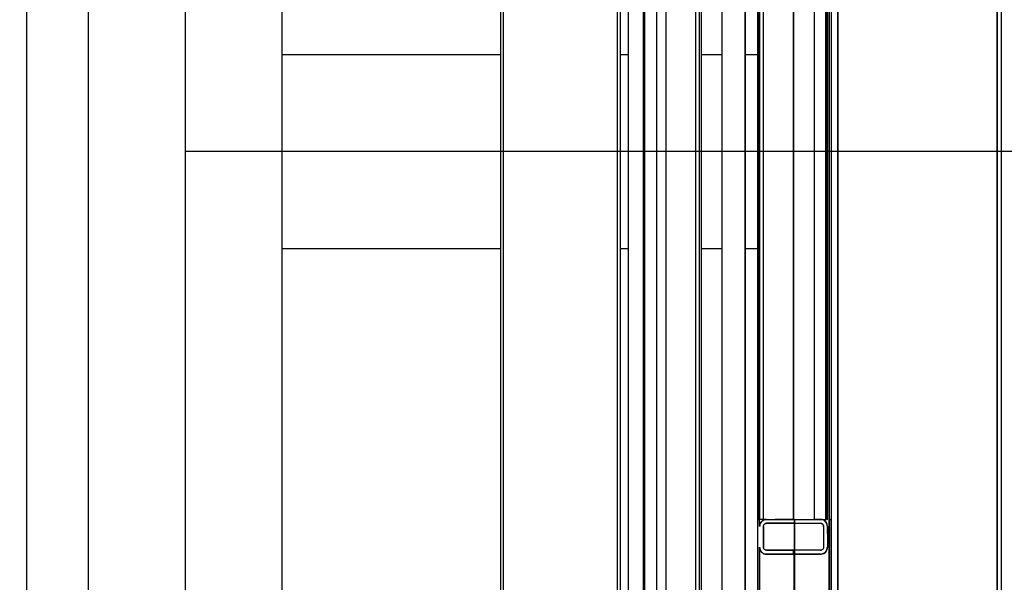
# Model space of a CAD drawing. Extents: x -805 to 3526, y -961 to 1039.
# Tile 366 of 471: x 1259.588 to 1260.097, y 37.615 to 37.906. Entities that reach past the tile are written whole.
import ezdxf
from ezdxf import colors
from ezdxf.entities.mleader import LeaderData, LeaderLine
from ezdxf.enums import TextEntityAlignment as Align
from ezdxf.math import Vec2, Vec3

# ---------------------------------------------------------------- set-up
doc = ezdxf.new("R2010")
doc.units = 0
doc.linetypes.add('AUSGEZOGEN', pattern=[2, 1, 1])
doc.layers.get('0').update_dxf_attribs({"color": 251})
for name, color, linetype in [('TTK-P-Aufzug', 251, 'Continuous'), ('TTK-P-Bahnsteig', 12, 'Continuous'), ('TTK-P-TEXT', 12, 'AUSGEZOGEN'), ('TTK-P-Verm', 251, 'Continuous')]:
    doc.layers.add(name, color=color, linetype=linetype)
doc.layers.add('TTK-P-Treppe unten', color=12, linetype='Continuous', lineweight=25)
doc.layers.add('VA_NEUBAU_TXT_025', color=12, linetype='Continuous', lineweight=25)
doc.styles.add('AKG DIN 6776', font='AKG_DIN67.TTF')
doc.styles.add('k_isocp', font='k_isocp.shx')
doc.dimstyles.new('TTK', dxfattribs={"dimtxt": 2.5, "dimasz": 2.5, "dimexe": 3.5, "dimexo": 0.1, "dimgap": 1, "dimtad": 1, "dimzin": 0, "dimtxsty": 'AKG DIN 6776', "dimblk": 'OBLIQUE', "dimcen": -0.09, "dimdle": 3, "dimclrd": 256, "dimclre": 256, "dimclrt": 256, "dimadec": 3, "dimazin": 0, "dimtfac": 1, "dimtofl": 0, "dimtmove": 0, "dimatfit": 3, "dimldrblk": 'OBLIQUE', "dimfxl": 7, "dimfxlon": 1, "dimtolj": 1, "dimtzin": 0, "dimlwd": -1, "dimlwe": -1, "dimarcsym": 0})
doc.dimstyles.new('TTK$6', dxfattribs={"dimtxt": 2.5, "dimasz": 2.5, "dimexe": 3.5, "dimexo": 0.1, "dimgap": 1, "dimtad": 1, "dimzin": 0, "dimtxsty": 'AKG DIN 6776', "dimblk": 'OBLIQUE', "dimcen": -0.09, "dimdle": 3, "dimse1": 1, "dimse2": 1, "dimclrd": 256, "dimclre": 256, "dimclrt": 256, "dimadec": 3, "dimazin": 0, "dimtfac": 1, "dimtofl": 0, "dimtmove": 0, "dimatfit": 3, "dimldrblk": 'OBLIQUE', "dimfxl": 7, "dimfxlon": 1, "dimtolj": 1, "dimtzin": 0, "dimlwd": -1, "dimlwe": -1, "dimarcsym": 0})

# ---------------------------------------------------------------- blocks, each defined once
blk = doc.blocks.new('_None')
blk = doc.blocks.new('_OBLIQUE')
at = {"color": 0, "linetype": 'ByBlock'}
blk.add_line((-0.5, -0.5), (0.5, 0.5), dxfattribs=at)
blk = doc.blocks.new('*D675')
at = {"layer": 'DEFPOINTS', "color": 0}
for p in [(1259.49808, 39.36615), (1249.0811, 36.9374), (1259.49808, 36.39133)]:
    blk.add_point(p, dxfattribs=at)
at = {"layer": 'TTK-P-Treppe unten'}
for p, q in [((1249.0811, 38.66615), (1249.0811, 39.71615)), ((1259.49808, 38.66615), (1259.49808, 39.71615)), ((1248.7811, 39.36615), (1259.79808, 39.36615))]:
    blk.add_line(p, q, dxfattribs=at)
at = {"layer": 'TTK-P-Treppe unten', "xscale": 0.25, "yscale": 0.25, "zscale": 0.25, "rotation": 180}
blk.add_blockref('_OBLIQUE', (1249.0811, 39.36615), dxfattribs=at)
at = {"layer": 'TTK-P-Treppe unten', "xscale": 0.25, "yscale": 0.25, "zscale": 0.25}
blk.add_blockref('_OBLIQUE', (1259.49808, 39.36615), dxfattribs=at)
at = {"layer": 'TTK-P-Treppe unten', "insert": (1254.28959, 39.6099), "char_height": 0.25, "attachment_point": 5, "style": 'AKG DIN 6776'}
blk.add_mtext('\\A1;10,42', dxfattribs=at)
blk = doc.blocks.new('*D645')
at = {"layer": 'DEFPOINTS', "color": 0}
for p in [(1259.79808, 39.34555), (1259.49808, 36.0331), (1259.79808, 36.0331)]:
    blk.add_point(p, dxfattribs=at)
at = {"layer": 'TTK-P-Verm'}
for p, q in [((1259.49808, 38.64555), (1259.49808, 39.69555)), ((1259.79808, 38.64555), (1259.79808, 39.69555)), ((1259.19808, 39.34555), (1260.09808, 39.34555))]:
    blk.add_line(p, q, dxfattribs=at)
at = {"layer": 'TTK-P-Verm', "xscale": 0.25, "yscale": 0.25, "zscale": 0.25, "rotation": 180}
blk.add_blockref('_OBLIQUE', (1259.49808, 39.34555), dxfattribs=at)
at = {"layer": 'TTK-P-Verm', "xscale": 0.25, "yscale": 0.25, "zscale": 0.25}
blk.add_blockref('_OBLIQUE', (1259.79808, 39.34555), dxfattribs=at)
at = {"layer": 'TTK-P-Verm', "insert": (1259.64808, 39.58688), "char_height": 0.25, "attachment_point": 5, "style": 'AKG DIN 6776', "bg_fill": 3, "box_fill_scale": 1.1, "bg_fill_color": 256, "bg_fill_true_color": 13158600, "bg_fill_transparency": 0}
blk.add_mtext('\\A1;30', dxfattribs=at)
blk = doc.blocks.new('*D644')
at = {"layer": 'DEFPOINTS', "color": 0}
for p in [(1262.49808, 39.34555), (1259.79808, 39.28428), (1262.49808, 35.72662)]:
    blk.add_point(p, dxfattribs=at)
at = {"layer": 'TTK-P-Treppe unten'}
for p, q in [((1259.79808, 39.29428), (1259.79808, 39.69555)), ((1262.49808, 38.64555), (1262.49808, 39.69555)), ((1259.49808, 39.34555), (1262.79808, 39.34555))]:
    blk.add_line(p, q, dxfattribs=at)
at = {"layer": 'TTK-P-Treppe unten', "xscale": 0.25, "yscale": 0.25, "zscale": 0.25, "rotation": 180}
blk.add_blockref('_OBLIQUE', (1259.79808, 39.34555), dxfattribs=at)
at = {"layer": 'TTK-P-Treppe unten', "xscale": 0.25, "yscale": 0.25, "zscale": 0.25}
blk.add_blockref('_OBLIQUE', (1262.49808, 39.34555), dxfattribs=at)
at = {"layer": 'TTK-P-Treppe unten', "insert": (1261.14808, 39.58943), "char_height": 0.25, "attachment_point": 5, "style": 'AKG DIN 6776', "bg_fill": 3, "box_fill_scale": 1.1, "bg_fill_color": 256, "bg_fill_true_color": 13158600, "bg_fill_transparency": 0}
blk.add_mtext('\\A1;2,70', dxfattribs=at)
blk = doc.blocks.new('HK-DIM-1-1-U')
at = {"flags": 128}
blk.add_lwpolyline([(0, 0, 0, 1.1676, 0), (0, 1.1676, 1.1676, 1.1676, 0)], format="xyseb", dxfattribs=at)
at = {"style": 'k_isocp'}
blk.add_attdef('HK_DIM_VAL', text='', height=2.5, dxfattribs=at).set_placement((0.331615, 2.72183), align=Align.CENTER)
blk = doc.blocks.new('*D545')
at = {"layer": 'DEFPOINTS', "color": 0}
for p in [(1259.60178, 37.47648), (1259.69912, 37.38741), (0.19804, 0.03958)]:
    blk.add_point(p, dxfattribs=at)
at = {"layer": 'TTK-P-Treppe unten', "insert": (1259.14553, 37.72036), "char_height": 0.25, "attachment_point": 5, "style": 'AKG DIN 6776'}
blk.add_mtext('\\A1;37,35', dxfattribs=at)
blk = doc.blocks.new('STS26_1000_2100 - STS26_1000_2100-V1-41')
for p, q in [((1255.12, 7357), (1255.12, 4932)), ((1256.62, 7357), (1256.62, 4951.22)), ((1194.62, 7350), (1194.62, 4960)), ((1196.12, 4960), (1196.12, 7350)), ((1152.62, 5210), (1152.62, 7021)), ((1152.62, 5210), (1152.62, 7021)), ((1153.62, 5210), (1153.62, 7021)), ((1153.62, 5210), (1153.62, 7021)), ((1155.62, 5210), (1155.62, 7021)), ((1171.11, 7021), (1171.11, 5210)), ((1171.11, 7021), (1171.11, 5210)), ((1171.13, 7021), (1171.13, 5210)), ((1171.13, 7021), (1171.13, 5210)), ((1175.86, 7019), (1175.86, 5210)), ((1175.86, 7019), (1175.86, 5210)), ((1181.86, 5210), (1181.86, 7019)), ((1181.86, 5210), (1181.86, 7019)), ((1181.86, 5797.75), (1181.86, 7019)), ((1182.62, 5211.5), (1182.62, 7019.5)), ((1190.62, 7019.5), (1190.62, 5211.5)), ((1175.86, 6431.25), (1175.86, 5210))]:
    blk.add_line(p, q)

msp = doc.modelspace()

# ---------------------------------------------------------------- linework, layer by layer
at = {"layer": 'TTK-P-Aufzug', "color": 251, "ltscale": 20}
for p, q in [((1259.67308, 41.22783), (1259.67308, 37.31783)), ((1259.62308, 37.35483), (1259.62308, 39.45983)), ((1259.72308, 39.45983), (1259.72308, 37.35483)), ((1259.83602, 37.88783), (1259.72308, 37.88783)), ((1262.62308, 37.83783), (1259.67308, 37.83783)), ((1259.72308, 37.78783), (1259.83602, 37.78783))]:
    msp.add_line(p, q, dxfattribs=at)
at = {"layer": 'TTK-P-Aufzug', "color": 251}
for p, q in [((1260.01054, 37.39783), (1260.01054, 39.49783)), ((1260.01054, 39.49783), (1260.01054, 37.39783)), ((1260.09274, 39.49783), (1260.09274, 37.39783)), ((1260.09274, 37.39783), (1260.09274, 39.49783)), ((1260.09504, 37.39083), (1260.09504, 39.49783)), ((1259.96904, 37.64783), (1259.96904, 39.45883)), ((1259.96904, 39.45883), (1259.96904, 37.64783)), ((1259.97004, 37.64783), (1259.97004, 39.45883)), ((1259.97004, 39.45883), (1259.97004, 37.64783)), ((1259.97204, 37.64783), (1259.97204, 39.45883)), ((1259.98753, 39.45883), (1259.98753, 37.64783)), ((1259.98753, 39.45883), (1259.98753, 37.64783)), ((1259.98755, 37.64783), (1259.98755, 39.45883)), ((1259.98755, 39.45883), (1259.98755, 37.64783)), ((1260.00504, 37.64783), (1260.00504, 39.45883)), ((1260.00604, 37.64783), (1260.00604, 39.45883)), ((1260.00604, 39.45883), (1260.00604, 37.64783)), ((1260.00704, 39.45883), (1260.00704, 37.64783)), ((1260.00704, 39.45883), (1260.00704, 37.64783)), ((1259.99828, 39.45683), (1259.99828, 37.64783)), ((1259.99828, 39.45683), (1259.99828, 37.64783)), ((1260.00428, 39.45683), (1260.00428, 37.64783)), ((1260.00428, 37.64783), (1260.00428, 39.45683)), ((1259.95054, 39.38483), (1259.95054, 37.38483)), ((1259.96254, 39.38483), (1259.96254, 37.38483)), ((1259.96254, 37.38483), (1259.96254, 39.38483)), ((1259.90202, 37.88783), (1259.89799, 37.88783)), ((1259.95054, 37.88783), (1259.94002, 37.88783)), ((1259.96904, 37.88783), (1259.96254, 37.88783)), ((1259.898, 37.78783), (1259.90202, 37.78783)), ((1259.94002, 37.78783), (1259.95054, 37.78783)), ((1259.96254, 37.78783), (1259.96904, 37.78783)), ((1259.96904, 37.64783), (1259.97004, 37.64783)), ((1259.97004, 37.64783), (1259.96904, 37.64783)), ((1259.96935, 37.64783), (1259.96904, 37.64783)), ((1259.96904, 37.57658), (1259.96904, 37.64783)), ((1259.96904, 37.39783), (1259.96904, 37.64783)), ((1259.96935, 37.64783), (1259.97004, 37.64783)), ((1259.97004, 37.64783), (1259.97016, 37.64783)), ((1259.97016, 37.64783), (1259.97004, 37.64783)), ((1259.97004, 37.6468), (1259.97004, 37.64783)), ((1259.97004, 37.64423), (1259.97004, 37.64783)), ((1259.97052, 37.64783), (1259.97016, 37.64783)), ((1259.97052, 37.64783), (1259.97016, 37.64783)), ((1259.97109, 37.64783), (1259.97052, 37.64783)), ((1259.97109, 37.64783), (1259.97052, 37.64783)), ((1259.97133, 37.64699), (1259.97104, 37.64672)), ((1259.97133, 37.64699), (1259.97104, 37.64672)), ((1259.97184, 37.64783), (1259.97109, 37.64783)), ((1259.97184, 37.64783), (1259.97109, 37.64783)), ((1259.97132, 37.64698), (1259.97113, 37.64681)), ((1259.97144, 37.64707), (1259.97132, 37.64698)), ((1259.97164, 37.64722), (1259.97133, 37.64699)), ((1259.97133, 37.64699), (1259.97164, 37.64722)), ((1259.97144, 37.64707), (1259.97164, 37.64722)), ((1259.97226, 37.64756), (1259.97164, 37.64722)), ((1259.97164, 37.64722), (1259.97226, 37.64756)), ((1259.97164, 37.64722), (1259.97203, 37.64743)), ((1259.97271, 37.64783), (1259.97184, 37.64783)), ((1259.97271, 37.64783), (1259.97184, 37.64783)), ((1259.97203, 37.64743), (1259.97226, 37.64756)), ((1259.97294, 37.64776), (1259.97226, 37.64756)), ((1259.97226, 37.64756), (1259.97294, 37.64776)), ((1259.97226, 37.64756), (1259.97269, 37.64769)), ((1259.97269, 37.64769), (1259.97294, 37.64776)), ((1259.97364, 37.64783), (1259.97271, 37.64783)), ((1259.97364, 37.64783), (1259.97271, 37.64783)), ((1259.97294, 37.64776), (1259.97342, 37.64781)), ((1259.97342, 37.64781), (1259.97364, 37.64783)), ((1259.97364, 37.64783), (1259.98753, 37.64783)), ((1259.97364, 37.64783), (1259.98753, 37.64783)), ((1259.97364, 37.64783), (1259.97815, 37.64783)), ((1259.98753, 37.64783), (1259.97815, 37.64783)), ((1259.98754, 37.64783), (1259.98753, 37.64783)), ((1259.98754, 37.64783), (1259.98755, 37.64783)), ((1259.98755, 37.64783), (1259.99828, 37.64783)), ((1259.98755, 37.64783), (1259.99118, 37.64783)), ((1259.98755, 37.64783), (1259.99828, 37.64783)), ((1259.98794, 37.64783), (1259.98794, 37.64583)), ((1259.98794, 37.64783), (1259.98794, 37.64583)), ((1259.98814, 37.64583), (1259.98814, 37.64783)), ((1259.98814, 37.64783), (1259.98814, 37.64583)), ((1259.99118, 37.64783), (1259.99828, 37.64783)), ((1260.00144, 37.64783), (1259.99828, 37.64783)), ((1259.99828, 37.64783), (1260.00144, 37.64783)), ((1259.99828, 37.64783), (1259.99926, 37.64783)), ((1259.99926, 37.64783), (1260.00144, 37.64783)), ((1260.00144, 37.64783), (1260.00428, 37.64783)), ((1260.00144, 37.64783), (1260.00428, 37.64783)), ((1260.00144, 37.64783), (1260.00169, 37.6478)), ((1260.00232, 37.64772), (1260.00144, 37.64783)), ((1260.00232, 37.64772), (1260.00144, 37.64783)), ((1260.00232, 37.64772), (1260.00169, 37.6478)), ((1260.00314, 37.6474), (1260.00232, 37.64772)), ((1260.00314, 37.6474), (1260.00232, 37.64772)), ((1260.00284, 37.64752), (1260.00232, 37.64772)), ((1260.00314, 37.6474), (1260.00284, 37.64752)), ((1260.00386, 37.64689), (1260.00314, 37.6474)), ((1260.00386, 37.64689), (1260.00314, 37.6474)), ((1260.0036, 37.64708), (1260.00314, 37.6474)), ((1260.00386, 37.64689), (1260.0036, 37.64708)), ((1260.00492, 37.64783), (1260.00456, 37.64783)), ((1260.00456, 37.64783), (1260.00492, 37.64783)), ((1260.00504, 37.64783), (1260.00492, 37.64783)), ((1260.00504, 37.64783), (1260.00492, 37.64783)), ((1260.00604, 37.64783), (1260.00704, 37.64783)), ((1260.00704, 37.64783), (1260.00604, 37.64783)), ((1260.00635, 37.64783), (1260.00604, 37.64783)), ((1260.00604, 37.64783), (1260.00604, 37.57782)), ((1260.00604, 37.39783), (1260.00604, 37.64783)), ((1260.00635, 37.64783), (1260.00704, 37.64783)), ((1260.00704, 37.57658), (1260.00704, 37.64783)), ((1260.00704, 37.64783), (1260.00704, 37.39783)), ((1259.97004, 37.6468), (1259.97004, 37.64423)), ((1259.97017, 37.6452), (1259.97004, 37.64423)), ((1259.97017, 37.6452), (1259.97004, 37.64423)), ((1259.97008, 37.64456), (1259.97004, 37.64423)), ((1259.97017, 37.64517), (1259.97008, 37.64456)), ((1259.97035, 37.64568), (1259.97017, 37.6452)), ((1259.97035, 37.64568), (1259.97017, 37.6452)), ((1259.97028, 37.64548), (1259.97017, 37.64517)), ((1259.9704, 37.6458), (1259.97028, 37.64548)), ((1259.97035, 37.64568), (1259.97028, 37.64548)), ((1259.97058, 37.64613), (1259.97035, 37.64568)), ((1259.97058, 37.64613), (1259.97035, 37.64568)), ((1259.97035, 37.64568), (1259.9704, 37.6458)), ((1259.97056, 37.64609), (1259.9704, 37.6458)), ((1259.97063, 37.64621), (1259.97056, 37.64609)), ((1259.97104, 37.64672), (1259.97058, 37.64613)), ((1259.97104, 37.64672), (1259.97058, 37.64613)), ((1259.97058, 37.64613), (1259.97063, 37.64621)), ((1259.97092, 37.64658), (1259.97063, 37.64621)), ((1259.97104, 37.64672), (1259.97092, 37.64658)), ((1259.97102, 37.6467), (1259.97092, 37.64658)), ((1259.97113, 37.64681), (1259.97102, 37.6467)), ((1259.97204, 37.64423), (1259.97209, 37.64464)), ((1259.97204, 37.64423), (1259.97209, 37.64464)), ((1259.97204, 37.64423), (1259.97207, 37.64449)), ((1259.97204, 37.63343), (1259.97204, 37.64423)), ((1259.97204, 37.6403), (1259.97204, 37.64423)), ((1259.97204, 37.64423), (1259.97204, 37.63343)), ((1259.97207, 37.64449), (1259.97209, 37.64464)), ((1259.97209, 37.64464), (1259.97225, 37.64503)), ((1259.97225, 37.64503), (1259.97209, 37.64464)), ((1259.97209, 37.64464), (1259.9722, 37.64489)), ((1259.9722, 37.64489), (1259.97225, 37.64503)), ((1259.97225, 37.64503), (1259.97251, 37.64536)), ((1259.97251, 37.64536), (1259.97225, 37.64503)), ((1259.97225, 37.64503), (1259.97241, 37.64524)), ((1259.97241, 37.64524), (1259.97251, 37.64536)), ((1259.97251, 37.64536), (1259.97284, 37.64562)), ((1259.97284, 37.64562), (1259.97251, 37.64536)), ((1259.97251, 37.64536), (1259.97272, 37.64552)), ((1259.97272, 37.64552), (1259.97284, 37.64562)), ((1259.97284, 37.64562), (1259.97322, 37.64577)), ((1259.97322, 37.64577), (1259.97284, 37.64562)), ((1259.97284, 37.64562), (1259.97308, 37.64572)), ((1259.97308, 37.64572), (1259.97322, 37.64577)), ((1259.97322, 37.64577), (1259.97364, 37.64583)), ((1259.97364, 37.64583), (1259.97322, 37.64577)), ((1259.97322, 37.64577), (1259.97349, 37.64581)), ((1259.97349, 37.64581), (1259.97364, 37.64583)), ((1259.97364, 37.64583), (1259.98794, 37.64583)), ((1259.97364, 37.64583), (1259.98274, 37.64583)), ((1259.98794, 37.64583), (1259.97364, 37.64583)), ((1259.98274, 37.64583), (1259.99285, 37.64583)), ((1259.98794, 37.64583), (1259.98814, 37.64583)), ((1259.98794, 37.64583), (1259.98794, 37.63183)), ((1259.98814, 37.64583), (1259.98794, 37.64583)), ((1259.98794, 37.64583), (1259.98794, 37.63183)), ((1259.98814, 37.64583), (1260.00144, 37.64583)), ((1259.98814, 37.64583), (1259.98814, 37.63183)), ((1259.98814, 37.64583), (1260.00144, 37.64583)), ((1259.98814, 37.64583), (1259.98814, 37.63183)), ((1259.99285, 37.64583), (1259.99297, 37.64583)), ((1259.99297, 37.64583), (1260.00144, 37.64583)), ((1260.00144, 37.64583), (1260.00185, 37.64577)), ((1260.00144, 37.64583), (1260.0017, 37.64579)), ((1260.00144, 37.64583), (1260.00185, 37.64577)), ((1260.0017, 37.64579), (1260.00185, 37.64577)), ((1260.00185, 37.64577), (1260.00224, 37.64562)), ((1260.00185, 37.64577), (1260.0021, 37.64567)), ((1260.00224, 37.64562), (1260.00185, 37.64577)), ((1260.0021, 37.64567), (1260.00224, 37.64562)), ((1260.00224, 37.64562), (1260.00257, 37.64536)), ((1260.00224, 37.64562), (1260.00245, 37.64545)), ((1260.00257, 37.64536), (1260.00224, 37.64562)), ((1260.00245, 37.64545), (1260.00257, 37.64536)), ((1260.00257, 37.64536), (1260.00282, 37.64503)), ((1260.00257, 37.64536), (1260.00273, 37.64515)), ((1260.00282, 37.64503), (1260.00257, 37.64536)), ((1260.00273, 37.64515), (1260.00282, 37.64503)), ((1260.00282, 37.64503), (1260.00298, 37.64464)), ((1260.00282, 37.64503), (1260.00293, 37.64478)), ((1260.00298, 37.64464), (1260.00282, 37.64503)), ((1260.00293, 37.64478), (1260.00298, 37.64464)), ((1260.00298, 37.64464), (1260.00304, 37.64423)), ((1260.00298, 37.64464), (1260.00302, 37.64438)), ((1260.00304, 37.64423), (1260.00298, 37.64464)), ((1260.00302, 37.64438), (1260.00304, 37.64423)), ((1260.00304, 37.64423), (1260.00304, 37.63343)), ((1260.00304, 37.64423), (1260.00304, 37.63735)), ((1260.00304, 37.64423), (1260.00304, 37.63343)), ((1260.00386, 37.64689), (1260.00444, 37.64622)), ((1260.00444, 37.64622), (1260.00386, 37.64689)), ((1260.00423, 37.64646), (1260.00386, 37.64689)), ((1260.00444, 37.64622), (1260.00423, 37.64646)), ((1260.00444, 37.64622), (1260.00466, 37.64584)), ((1260.00466, 37.64584), (1260.00444, 37.64622)), ((1260.00458, 37.64598), (1260.00444, 37.64622)), ((1260.00466, 37.64584), (1260.00458, 37.64598)), ((1260.00472, 37.64569), (1260.00466, 37.64584)), ((1260.00466, 37.64584), (1260.00483, 37.64542)), ((1260.00483, 37.64542), (1260.00466, 37.64584)), ((1260.00472, 37.64569), (1260.00483, 37.64542)), ((1260.00499, 37.64483), (1260.00483, 37.64542)), ((1260.00493, 37.64504), (1260.00483, 37.64542)), ((1260.00499, 37.64483), (1260.00483, 37.64542)), ((1260.00499, 37.64483), (1260.00493, 37.64504)), ((1260.00504, 37.64423), (1260.00499, 37.64483)), ((1260.00501, 37.64461), (1260.00499, 37.64483)), ((1260.00504, 37.64423), (1260.00499, 37.64483)), ((1260.00504, 37.64423), (1260.00501, 37.64461)), ((1260.00504, 37.6403), (1260.00504, 37.64423)), ((1260.00504, 37.64423), (1260.00504, 37.63343)), ((1260.00504, 37.64423), (1260.00504, 37.63343)), ((1259.97204, 37.63343), (1259.97204, 37.6403)), ((1260.00304, 37.63735), (1260.00304, 37.63343)), ((1260.00504, 37.6403), (1260.00504, 37.63343)), ((1259.97004, 37.63343), (1259.97008, 37.6331)), ((1259.97004, 37.63343), (1259.97017, 37.63246)), ((1259.97004, 37.63343), (1259.97017, 37.63246)), ((1259.97004, 37.548), (1259.97004, 37.63343)), ((1259.97004, 37.63343), (1259.97004, 37.39783)), ((1259.97008, 37.6331), (1259.97017, 37.63248)), ((1259.97017, 37.63248), (1259.97028, 37.63218)), ((1259.97017, 37.63246), (1259.97035, 37.63198)), ((1259.97017, 37.63246), (1259.97035, 37.63198)), ((1259.97028, 37.63218), (1259.9704, 37.63186)), ((1259.97035, 37.63198), (1259.97028, 37.63218)), ((1259.97035, 37.63198), (1259.97058, 37.63153)), ((1259.97035, 37.63198), (1259.97058, 37.63153)), ((1259.97035, 37.63198), (1259.9704, 37.63186)), ((1259.9704, 37.63186), (1259.97056, 37.63157)), ((1259.97209, 37.63302), (1259.97204, 37.63343)), ((1259.97206, 37.63328), (1259.97204, 37.63343)), ((1259.97204, 37.63343), (1259.97209, 37.63302)), ((1259.97209, 37.63302), (1259.97206, 37.63328)), ((1259.97225, 37.63263), (1259.97209, 37.63302)), ((1259.97215, 37.63288), (1259.97209, 37.63302)), ((1259.97225, 37.63263), (1259.97209, 37.63302)), ((1259.97225, 37.63263), (1259.97215, 37.63288)), ((1259.97251, 37.6323), (1259.97225, 37.63263)), ((1259.97235, 37.63251), (1259.97225, 37.63263)), ((1259.97251, 37.6323), (1259.97225, 37.63263)), ((1259.97251, 37.6323), (1259.97235, 37.63251)), ((1259.97284, 37.63204), (1259.97251, 37.6323)), ((1259.97263, 37.63221), (1259.97251, 37.6323)), ((1259.97284, 37.63204), (1259.97251, 37.6323)), ((1259.97284, 37.63204), (1259.97263, 37.63221)), ((1259.97322, 37.63188), (1259.97284, 37.63204)), ((1259.97298, 37.63199), (1259.97284, 37.63204)), ((1259.97322, 37.63188), (1259.97284, 37.63204)), ((1259.97322, 37.63188), (1259.97298, 37.63199)), ((1259.97364, 37.63183), (1259.97322, 37.63188)), ((1259.97338, 37.63186), (1259.97322, 37.63188)), ((1259.97364, 37.63183), (1259.97322, 37.63188)), ((1259.97364, 37.63183), (1259.97338, 37.63186)), ((1259.97869, 37.63183), (1259.97364, 37.63183)), ((1259.97364, 37.63183), (1259.98753, 37.63183)), ((1259.98753, 37.63183), (1259.97364, 37.63183)), ((1259.97869, 37.63183), (1259.98753, 37.63183)), ((1259.98753, 37.6311), (1259.98753, 37.63183)), ((1259.98753, 37.63183), (1259.98753, 37.62983)), ((1259.98753, 37.62983), (1259.98753, 37.63183)), ((1259.98794, 37.63183), (1259.98755, 37.63183)), ((1259.9878, 37.63183), (1259.98755, 37.63183)), ((1259.98755, 37.63056), (1259.98755, 37.63183)), ((1259.98755, 37.62983), (1259.98755, 37.63183)), ((1259.98755, 37.62983), (1259.98755, 37.63183)), ((1259.98755, 37.63183), (1259.98794, 37.63183)), ((1259.98792, 37.63183), (1259.9878, 37.63183)), ((1259.99297, 37.63183), (1259.98792, 37.63183)), ((1259.98814, 37.63183), (1259.98794, 37.63183)), ((1259.98794, 37.63183), (1259.98794, 37.62983)), ((1259.98794, 37.63183), (1259.98814, 37.63183)), ((1259.98794, 37.63183), (1259.98794, 37.62983)), ((1260.00144, 37.63183), (1259.98814, 37.63183)), ((1259.98814, 37.62983), (1259.98814, 37.63183)), ((1260.00144, 37.63183), (1259.98814, 37.63183)), ((1259.98814, 37.63183), (1259.98814, 37.62983)), ((1260.00144, 37.63183), (1259.99297, 37.63183)), ((1260.00185, 37.63188), (1260.00144, 37.63183)), ((1260.00144, 37.63183), (1260.00185, 37.63188)), ((1260.00159, 37.63185), (1260.00144, 37.63183)), ((1260.00185, 37.63188), (1260.00159, 37.63185)), ((1260.00224, 37.63204), (1260.00185, 37.63188)), ((1260.00224, 37.63204), (1260.00185, 37.63188)), ((1260.00199, 37.63194), (1260.00185, 37.63188)), ((1260.00224, 37.63204), (1260.00199, 37.63194)), ((1260.00257, 37.6323), (1260.00224, 37.63204)), ((1260.00257, 37.6323), (1260.00224, 37.63204)), ((1260.00236, 37.63214), (1260.00224, 37.63204)), ((1260.00257, 37.6323), (1260.00236, 37.63214)), ((1260.00282, 37.63263), (1260.00257, 37.6323)), ((1260.00282, 37.63263), (1260.00257, 37.6323)), ((1260.00266, 37.63242), (1260.00257, 37.6323)), ((1260.00282, 37.63263), (1260.00266, 37.63242)), ((1260.00298, 37.63302), (1260.00282, 37.63263)), ((1260.00298, 37.63302), (1260.00282, 37.63263)), ((1260.00288, 37.63277), (1260.00282, 37.63263)), ((1260.00298, 37.63302), (1260.00288, 37.63277)), ((1260.00304, 37.63343), (1260.00298, 37.63302)), ((1260.00304, 37.63343), (1260.00298, 37.63302)), ((1260.003, 37.63317), (1260.00298, 37.63302)), ((1260.00304, 37.63343), (1260.003, 37.63317)), ((1260.00444, 37.63144), (1260.00466, 37.63182)), ((1260.00444, 37.63144), (1260.00466, 37.63182)), ((1260.00452, 37.63158), (1260.00466, 37.63182)), ((1260.00483, 37.63223), (1260.00466, 37.63182)), ((1260.00483, 37.63223), (1260.00466, 37.63182)), ((1260.00477, 37.63208), (1260.00466, 37.63182)), ((1260.00477, 37.63208), (1260.00483, 37.63223)), ((1260.00483, 37.63223), (1260.00499, 37.63283)), ((1260.00499, 37.63283), (1260.00483, 37.63223)), ((1260.00483, 37.63223), (1260.00489, 37.63245)), ((1260.00489, 37.63245), (1260.00499, 37.63283)), ((1260.00504, 37.63343), (1260.00499, 37.63283)), ((1260.00504, 37.63343), (1260.00499, 37.63283)), ((1260.00499, 37.63283), (1260.00502, 37.63321)), ((1260.00504, 37.63343), (1260.00502, 37.63321)), ((1259.97056, 37.63157), (1259.97063, 37.63145)), ((1259.97058, 37.63153), (1259.97104, 37.63094)), ((1259.97058, 37.63153), (1259.97104, 37.63094)), ((1259.97058, 37.63153), (1259.97063, 37.63145)), ((1259.97063, 37.63145), (1259.97092, 37.63108)), ((1259.97092, 37.63108), (1259.97102, 37.63096)), ((1259.97104, 37.63094), (1259.97092, 37.63108)), ((1259.97102, 37.63096), (1259.97113, 37.63085)), ((1259.97104, 37.63094), (1259.97133, 37.63067)), ((1259.97104, 37.63094), (1259.97133, 37.63067)), ((1259.97113, 37.63085), (1259.97132, 37.63068)), ((1259.97132, 37.63068), (1259.97144, 37.63058)), ((1259.97133, 37.63067), (1259.97164, 37.63044)), ((1259.97133, 37.63067), (1259.97164, 37.63044)), ((1259.97144, 37.63058), (1259.97164, 37.63044)), ((1259.97164, 37.63044), (1259.97226, 37.6301)), ((1259.97164, 37.63044), (1259.97186, 37.63032)), ((1259.97164, 37.63044), (1259.97226, 37.6301)), ((1259.97186, 37.63032), (1259.97226, 37.6301)), ((1259.97226, 37.6301), (1259.97294, 37.6299)), ((1259.97226, 37.6301), (1259.97251, 37.63003)), ((1259.97294, 37.6299), (1259.97226, 37.6301)), ((1259.97251, 37.63003), (1259.97294, 37.6299)), ((1259.97294, 37.6299), (1259.97364, 37.62983)), ((1259.97294, 37.6299), (1259.97338, 37.62985)), ((1259.97364, 37.62983), (1259.97294, 37.6299)), ((1259.97338, 37.62985), (1259.97364, 37.62983)), ((1259.97364, 37.62983), (1259.98753, 37.62983)), ((1259.97364, 37.62983), (1259.98248, 37.62983)), ((1259.98753, 37.62983), (1259.97364, 37.62983)), ((1259.98248, 37.62983), (1259.98753, 37.62983)), ((1259.98753, 37.6311), (1259.98753, 37.62983)), ((1259.98755, 37.63056), (1259.98755, 37.62983)), ((1259.9878, 37.62983), (1259.98755, 37.62983)), ((1259.98794, 37.62983), (1259.98755, 37.62983)), ((1259.98755, 37.62983), (1259.98794, 37.62983)), ((1259.98792, 37.62983), (1259.9878, 37.62983)), ((1259.98792, 37.62983), (1259.99297, 37.62983)), ((1259.98814, 37.62983), (1259.98794, 37.62983)), ((1259.98794, 37.43033), (1259.98794, 37.62983)), ((1259.98814, 37.62983), (1259.98794, 37.62983)), ((1259.98794, 37.62983), (1259.98794, 37.43033)), ((1259.98814, 37.62983), (1260.00144, 37.62983)), ((1260.00144, 37.62983), (1259.98814, 37.62983)), ((1259.98814, 37.62983), (1259.98814, 37.43033)), ((1259.98814, 37.62983), (1259.98814, 37.43033)), ((1259.99297, 37.62983), (1260.00144, 37.62983)), ((1260.00144, 37.62983), (1260.00232, 37.62994)), ((1260.00144, 37.62983), (1260.00232, 37.62994)), ((1260.00144, 37.62983), (1260.002, 37.6299)), ((1260.00232, 37.62994), (1260.002, 37.6299)), ((1260.00232, 37.62994), (1260.00314, 37.63026)), ((1260.00314, 37.63026), (1260.00232, 37.62994)), ((1260.00262, 37.63005), (1260.00232, 37.62994)), ((1260.00314, 37.63026), (1260.00262, 37.63005)), ((1260.00314, 37.63026), (1260.00386, 37.63077)), ((1260.00386, 37.63077), (1260.00314, 37.63026)), ((1260.0034, 37.63044), (1260.00314, 37.63026)), ((1260.00386, 37.63077), (1260.0034, 37.63044)), ((1260.00386, 37.63077), (1260.00444, 37.63144)), ((1260.00444, 37.63144), (1260.00386, 37.63077)), ((1260.00407, 37.63101), (1260.00386, 37.63077)), ((1260.00444, 37.63144), (1260.00407, 37.63101)), ((1260.00444, 37.63144), (1260.00452, 37.63158))]:
    msp.add_line(p, q, dxfattribs=at)
at = {"layer": 'TTK-P-Aufzug', "color": 251, "lineweight": 25}
for p, q in [((1259.59107, 39.45783), (1259.59107, 37.35783)), ((1259.83602, 39.45783), (1259.83602, 37.35783))]:
    msp.add_line(p, q, dxfattribs=at)

# ---------------------------------------------------------------- block references
at = {"layer": 'TTK-P-Aufzug', "color": 251, "xscale": -0.001, "yscale": 0.001, "zscale": 0.001}
msp.add_blockref('STS26_1000_2100 - STS26_1000_2100-V1-41', (1261.09264, 31.63483), dxfattribs=at)

# ---------------------------------------------------------------- dimensions: what is measured, and where the dimension line sits
at = {"layer": 'TTK-P-Treppe unten', "color": 251}
dim = msp.add_linear_dim(base=(1259.49808, 39.36615), p1=(1249.0811, 36.9374), p2=(1259.49808, 36.39133), dimstyle='TTK', override={"dimscale": 0, "dimtmove": 0}, dxfattribs=at)
dim.commit()
dim.dimension.update_dxf_attribs({"geometry": '*D675', "text_midpoint": (1254.28959, 39.36615), "dimtype": 160})

# ---------------------------------------------------------------- leaders
at = {"layer": 'TTK-P-TEXT', "color": 251}
ml = msp.add_multileader_mtext('Standard', dxfattribs=at)
ml.set_content('\\A1;Bodenaustausch\\PFSS-Material nach ZTV SoB-StB20\\Pder Körnung 0/32 bis 0/45', color=256, style='AKG DIN 6776')
ml.set_leader_properties(color=162)
ml.set_arrow_properties(name='NONE')
ml.build(insert=Vec2(0, 0))
ml.multileader.update_dxf_attribs({"dogleg_length": 3, "arrow_head_size": 0.3, "scale": 0.1})
ctx = ml.context
ctx.base_point, ctx.scale, ctx.char_height, ctx.arrow_head_size, ctx.landing_gap_size, ctx.plane_origin = Vec3(1257.31095, 38.94649), 0.1, 0.25, 0.3, 0.1, Vec3(1256.0166, 38.38546)
notes = []
notes.append((ctx, [(0, (1, 1, 0), (1257.01095, 38.98212), (1, 0), 0.3, [(0, [(1256.0166, 38.38546)], 0, [])])]))
ctx.mtext.insert, ctx.mtext.flow_direction = Vec3(1257.41095, 39.10712), 5
for ctx, leaders in notes:
    for number, flags, end, landing, length, lines in leaders:
        leader = LeaderData()
        leader.index, (leader.has_last_leader_line, leader.has_dogleg_vector, leader.attachment_direction) = number, flags
        leader.last_leader_point, leader.dogleg_vector, leader.dogleg_length = Vec3(end), Vec3(landing), length
        for number, points, colour, breaks in lines:
            line = LeaderLine()
            line.index, line.vertices, line.color, line.breaks = number, Vec3.list(points), colors.encode_raw_color(colour), breaks
            leader.lines.append(line)
        ctx.leaders.append(leader)

# ---------------------------------------------------------------- next in the draw order: dimensions: what is measured, and where the dimension line sits
at = {"layer": 'TTK-P-Verm', "color": 251}
dim = msp.add_linear_dim(base=(1259.79808, 39.34555), p1=(1259.49808, 36.0331), p2=(1259.79808, 36.0331), dimstyle='TTK', override={"dimscale": 0, "dimdec": 0, "dimlfac": 100, "dimtmove": 2, "dimtfill": 1}, dxfattribs=at)
dim.commit()
dim.dimension.update_dxf_attribs({"geometry": '*D645', "text_midpoint": (1259.64808, 39.58688), "dimtype": 160})

# ---------------------------------------------------------------- next in the draw order: dimensions: what is measured, and where the dimension line sits
at = {"layer": 'TTK-P-Treppe unten', "color": 251}
dim = msp.add_linear_dim(base=(1262.49808, 39.34555), p1=(1259.79808, 39.28428), p2=(1262.49808, 35.72662), dimstyle='TTK', override={"dimscale": 0, "dimtmove": 0, "dimtfill": 1}, dxfattribs=at)
dim.commit()
dim.dimension.update_dxf_attribs({"geometry": '*D644', "text_midpoint": (1261.14808, 39.34555), "dimtype": 160})

# ---------------------------------------------------------------- next in the draw order: linework, layer by layer
at = {"layer": 'TTK-P-Bahnsteig', "color": 251}
msp.add_circle((473.78511, 39.13225), 1000, dxfattribs=at)

# ---------------------------------------------------------------- next in the draw order: block references
at = {"layer": 'VA_NEUBAU_TXT_025', "color": 251, "xscale": 0.1905150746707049, "yscale": 0.1905150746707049, "zscale": 0.1905150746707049}
msp.add_blockref('HK-DIM-1-1-U', (1259.50108, 37.34783), dxfattribs=at)

# ---------------------------------------------------------------- next in the draw order: dimensions: what is measured, and where the dimension line sits
at = {"layer": 'TTK-P-Treppe unten', "color": 251}
dim = msp.add_ordinate_dim(feature_location=(1259.69912, 37.38741), offset=(-0.09735, 0.08907), dtype=0, origin=(0.19804, 0.03958), dimstyle='TTK$6', override={"dimscale": 0}, dxfattribs=at)
dim.commit()
dim.dimension.update_dxf_attribs({"geometry": '*D545', "text_midpoint": (1259.14553, 37.72036)})

doc.saveas('drawing.dxf')
